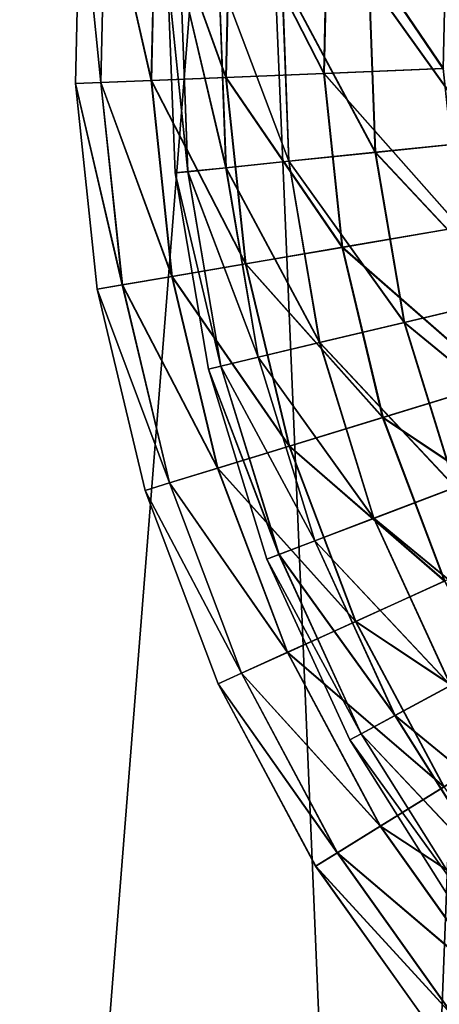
# Model space of a CAD drawing. Header units: millimetres. Extents: x -221 to 238, y -218 to 203.
# Tile 343 of 546: x 76 to 97, y -72 to -23. Entities that reach past the tile are written whole.
import ezdxf

# ---------------------------------------------------------------- set-up
doc = ezdxf.new("R2010")
doc.units = ezdxf.units.MM
doc.header["$LTSCALE"] = 25.4
doc.layers.get('0').update_dxf_attribs({"true_color": 0xff5454})

# ---------------------------------------------------------------- blocks, each defined once
blk = doc.blocks.new('KARO-V-10303.STL#1')
at = {"color": 250, "true_color": 0x262626}
mesh = blk.add_polyface(dxfattribs=at)
corners = [(-197.361, -32.381, 1739.558), (-197.458, 31.784, 1739.558), (-200, -0.302, 1739.558), (-189.803, 63.047, 1739.558), (-189.611, -63.62, 1739.558), (-177.232, 92.677, 1739.558), (-176.95, -93.212, 1739.558), (-160.07, 119.907, 1739.558), (-159.707, -120.39, 1739.558), (-138.763, 144.031, 1739.558), (-138.327, -144.45, 1739.558), (-113.862, 164.425, 1739.558), (-113.364, -164.768, 1739.558), (-86.012, 180.56, 1739.558), (-85.465, -180.82, 1739.558), (-55.934, 192.019, 1739.558), (-55.353, -192.188, 1739.558), (-24.407, 198.505, 1739.558), (-23.807, -198.578, 1739.558), (7.751, 199.85, 1739.558), (8.355, -199.825, 1739.558), (39.709, 196.018, 1739.558), (40.301, -195.897, 1739.558), (70.638, 187.11, 1739.558), (71.204, -186.896, 1739.558), (99.738, 173.356, 1739.558), (100.262, -173.054, 1739.558), (126.255, 155.112, 1739.558), (126.723, -154.73, 1739.558), (149.501, 132.851, 1739.558), (149.902, -132.398, 1739.558), (168.876, 107.149, 1739.558), (169.199, -106.637, 1739.558), (183.877, 78.671, 1739.558), (184.114, -78.115, 1739.558), (194.116, 48.157, 1739.558), (194.26, -47.57, 1739.558), (199.327, 16.395, 1739.558), (199.376, -15.792, 1739.558)]
mesh.append_faces([[corners[k] for k in face] for face in [(0, 1, 2), (37, 36, 38)]], dxfattribs={"vtx0": -1, "color": 250})
mesh.append_faces([[corners[k] for k in face] for face in [(1, 0, 3), (3, 4, 5), (5, 6, 7), (7, 8, 9), (9, 10, 11), (11, 12, 13), (13, 14, 15), (15, 16, 17), (17, 18, 19), (19, 20, 21), (21, 22, 23), (23, 24, 25), (25, 26, 27), (27, 28, 29), (29, 30, 31), (31, 32, 33), (33, 34, 35), (35, 36, 37)]], dxfattribs={"vtx0": -1, "vtx1": -1, "color": 250})
mesh.append_faces([[corners[k] for k in face] for face in [(3, 0, 4), (5, 4, 6), (7, 6, 8), (9, 8, 10), (11, 10, 12), (13, 12, 14), (15, 14, 16), (17, 16, 18), (19, 18, 20), (21, 20, 22), (23, 22, 24), (25, 24, 26), (27, 26, 28), (29, 28, 30), (31, 30, 32), (33, 32, 34), (35, 34, 36)]], dxfattribs={"vtx0": -1, "vtx2": -1, "color": 250})
mesh = blk.add_polyface(dxfattribs=at)
corners = [(-197.458, 31.784, 1738.758), (-197.361, -32.381, 1738.758), (-200, -0.302, 1738.758), (-189.803, 63.047, 1738.758), (-189.611, -63.62, 1738.758), (-177.232, 92.677, 1738.758), (-176.95, -93.212, 1738.758), (-160.07, 119.907, 1738.758), (-159.707, -120.39, 1738.758), (-138.763, 144.031, 1738.758), (-138.327, -144.45, 1738.758), (-113.862, 164.425, 1738.758), (-113.364, -164.768, 1738.758), (-86.012, 180.56, 1738.758), (-85.465, -180.82, 1738.758), (-55.934, 192.019, 1738.758), (-55.353, -192.188, 1738.758), (-24.407, 198.505, 1738.758), (-23.807, -198.578, 1738.758), (7.751, 199.85, 1738.758), (8.355, -199.825, 1738.758), (39.709, 196.018, 1738.758), (40.301, -195.897, 1738.758), (70.638, 187.11, 1738.758), (71.204, -186.896, 1738.758), (99.738, 173.356, 1738.758), (100.262, -173.054, 1738.758), (126.255, 155.112, 1738.758), (126.723, -154.73, 1738.758), (149.501, 132.851, 1738.758), (149.902, -132.398, 1738.758), (168.876, 107.149, 1738.758), (169.199, -106.637, 1738.758), (183.877, 78.671, 1738.758), (184.114, -78.115, 1738.758), (194.116, 48.157, 1738.758), (194.26, -47.57, 1738.758), (199.327, 16.395, 1738.758), (199.376, -15.792, 1738.758)]
mesh.append_faces([[corners[k] for k in face] for face in [(0, 1, 2), (36, 37, 38)]], dxfattribs={"vtx0": -1, "color": 250})
mesh.append_faces([[corners[k] for k in face] for face in [(1, 3, 4), (4, 5, 6), (6, 7, 8), (8, 9, 10), (10, 11, 12), (12, 13, 14), (14, 15, 16), (16, 17, 18), (18, 19, 20), (20, 21, 22), (22, 23, 24), (24, 25, 26), (26, 27, 28), (28, 29, 30), (30, 31, 32), (32, 33, 34), (34, 35, 36)]], dxfattribs={"vtx0": -1, "vtx1": -1, "color": 250})
mesh.append_faces([[corners[k] for k in face] for face in [(1, 0, 3), (4, 3, 5), (6, 5, 7), (8, 7, 9), (10, 9, 11), (12, 11, 13), (14, 13, 15), (16, 15, 17), (18, 17, 19), (20, 19, 21), (22, 21, 23), (24, 23, 25), (26, 25, 27), (28, 27, 29), (30, 29, 31), (32, 31, 33), (34, 33, 35), (36, 35, 37)]], dxfattribs={"vtx0": -1, "vtx2": -1, "color": 250})
mesh = blk.add_polyface(dxfattribs=at)
corners = [(-173.759, 20.803, 1739.558), (-171.405, -35.291, 1739.558), (-174.846, -7.339, 1739.558), (-168.172, 48.407, 1739.558), (-163.524, -62.33, 1739.558), (-158.229, 74.756, 1739.558), (-151.408, -87.754, 1739.558), (-144.188, 99.17, 1739.558), (-135.37, -110.905, 1739.558), (-126.413, 121.015, 1739.558), (-115.827, -131.183, 1739.558), (-105.364, 139.726, 1739.558), (-93.284, -148.065, 1739.558), (-81.586, 154.818, 1739.558), (-68.325, -161.111, 1739.558), (-55.695, 165.901, 1739.558), (-41.596, -169.985, 1739.558), (-28.361, 172.687, 1739.558), (-13.79, -174.456, 1739.558), (-0.293, 175, 1739.558), (14.374, -174.409, 1739.558), (27.783, 172.781, 1739.558), (42.165, -169.844, 1739.558), (55.139, 166.086, 1739.558), (68.864, -160.881, 1739.558), (81.067, 155.091, 1739.558), (93.779, -147.752, 1739.558), (104.896, 140.078, 1739.558), (116.266, -130.795, 1739.558), (126.007, 121.438, 1739.558), (135.741, -110.451, 1739.558), (143.856, 99.652, 1739.558), (151.701, -87.246, 1739.558), (157.978, 75.286, 1739.558), (163.731, -61.782, 1739.558), (168.009, 48.969, 1739.558), (171.522, -34.717, 1739.558), (173.689, 21.385, 1739.558), (174.87, -6.754, 1739.558)]
mesh.append_faces([[corners[k] for k in face] for face in [(0, 1, 2), (36, 37, 38)]], dxfattribs={"vtx0": -1, "color": 250})
mesh.append_faces([[corners[k] for k in face] for face in [(1, 3, 4), (4, 5, 6), (6, 7, 8), (8, 9, 10), (10, 11, 12), (12, 13, 14), (14, 15, 16), (16, 17, 18), (18, 19, 20), (20, 21, 22), (22, 23, 24), (24, 25, 26), (26, 27, 28), (28, 29, 30), (30, 31, 32), (32, 33, 34), (34, 35, 36)]], dxfattribs={"vtx0": -1, "vtx1": -1, "color": 250})
mesh.append_faces([[corners[k] for k in face] for face in [(1, 0, 3), (4, 3, 5), (6, 5, 7), (8, 7, 9), (10, 9, 11), (12, 11, 13), (14, 13, 15), (16, 15, 17), (18, 17, 19), (20, 19, 21), (22, 21, 23), (24, 23, 25), (26, 25, 27), (28, 27, 29), (30, 29, 31), (32, 31, 33), (34, 33, 35), (36, 35, 37)]], dxfattribs={"vtx0": -1, "vtx2": -1, "color": 250})
mesh = blk.add_polyface(dxfattribs=at)
corners = [(-171.405, -35.291, 1759.558), (-173.759, 20.803, 1759.558), (-174.846, -7.339, 1759.558), (-168.172, 48.407, 1759.558), (-163.524, -62.33, 1759.558), (-158.229, 74.756, 1759.558), (-151.408, -87.754, 1759.558), (-144.188, 99.17, 1759.558), (-135.37, -110.905, 1759.558), (-126.413, 121.015, 1759.558), (-115.827, -131.183, 1759.558), (-105.364, 139.726, 1759.558), (-93.284, -148.065, 1759.558), (-81.586, 154.818, 1759.558), (-68.325, -161.111, 1759.558), (-55.695, 165.901, 1759.558), (-41.596, -169.985, 1759.558), (-28.361, 172.687, 1759.558), (-13.79, -174.456, 1759.558), (-0.293, 175, 1759.558), (14.374, -174.409, 1759.558), (27.783, 172.781, 1759.558), (42.165, -169.844, 1759.558), (55.139, 166.086, 1759.558), (68.864, -160.881, 1759.558), (81.067, 155.091, 1759.558), (93.779, -147.752, 1759.558), (104.896, 140.078, 1759.558), (116.266, -130.795, 1759.558), (126.007, 121.438, 1759.558), (135.741, -110.451, 1759.558), (143.856, 99.652, 1759.558), (151.701, -87.246, 1759.558), (157.978, 75.286, 1759.558), (163.731, -61.782, 1759.558), (168.009, 48.969, 1759.558), (171.522, -34.717, 1759.558), (173.689, 21.385, 1759.558), (174.87, -6.754, 1759.558)]
mesh.append_faces([[corners[k] for k in face] for face in [(0, 1, 2), (37, 36, 38)]], dxfattribs={"vtx0": -1, "color": 250})
mesh.append_faces([[corners[k] for k in face] for face in [(1, 0, 3), (3, 4, 5), (5, 6, 7), (7, 8, 9), (9, 10, 11), (11, 12, 13), (13, 14, 15), (15, 16, 17), (17, 18, 19), (19, 20, 21), (21, 22, 23), (23, 24, 25), (25, 26, 27), (27, 28, 29), (29, 30, 31), (31, 32, 33), (33, 34, 35), (35, 36, 37)]], dxfattribs={"vtx0": -1, "vtx1": -1, "color": 250})
mesh.append_faces([[corners[k] for k in face] for face in [(3, 0, 4), (5, 4, 6), (7, 6, 8), (9, 8, 10), (11, 10, 12), (13, 12, 14), (15, 14, 16), (17, 16, 18), (19, 18, 20), (21, 20, 22), (23, 22, 24), (25, 24, 26), (27, 26, 28), (29, 28, 30), (31, 30, 32), (33, 32, 34), (35, 34, 36)]], dxfattribs={"vtx0": -1, "vtx2": -1, "color": 250})
at = {"color": 7, "true_color": 0xffffff}
mesh = blk.add_polyface(dxfattribs=at)
corners = [(78.583, -26.178, 464.02), (78.814, -15.95, 453.972), (78.581, -26.178, 453.972), (78.816, -15.95, 464.02)]
mesh.append_faces([[corners[k] for k in face] for face in [(0, 1, 2), (1, 0, 3)]], dxfattribs={"vtx0": -1, "color": 7})
mesh = blk.add_polyface(dxfattribs=at)
corners = [(78.814, -15.95, 453.972), (79.837, -26.126, 444.003), (78.581, -26.178, 453.972), (80.066, -16.059, 444.003)]
mesh.append_faces([[corners[k] for k in face] for face in [(0, 1, 2), (1, 0, 3)]], dxfattribs={"vtx0": -1, "color": 7})
mesh = blk.add_polyface(dxfattribs=at)
corners = [(79.844, -26.126, 473.988), (78.816, -15.95, 464.02), (78.583, -26.178, 464.02), (80.073, -16.06, 473.988)]
mesh.append_faces([[corners[k] for k in face] for face in [(0, 1, 2), (1, 0, 3)]], dxfattribs={"vtx0": -1, "color": 7})
mesh = blk.add_polyface(dxfattribs=at)
corners = [(80.066, -16.059, 444.003), (82.332, -26.023, 434.27), (79.837, -26.126, 444.003), (82.554, -16.276, 434.27)]
mesh.append_faces([[corners[k] for k in face] for face in [(0, 1, 2), (1, 0, 3)]], dxfattribs={"vtx0": -1, "color": 7})
mesh = blk.add_polyface(dxfattribs=at)
corners = [(82.343, -26.023, 483.72), (80.073, -16.06, 473.988), (79.844, -26.126, 473.988), (82.565, -16.277, 483.72)]
mesh.append_faces([[corners[k] for k in face] for face in [(0, 1, 2), (1, 0, 3)]], dxfattribs={"vtx0": -1, "color": 7})
mesh = blk.add_polyface(dxfattribs=at)
corners = [(82.554, -16.276, 434.27), (86.026, -25.87, 424.927), (82.332, -26.023, 434.27), (86.237, -16.597, 424.927)]
mesh.append_faces([[corners[k] for k in face] for face in [(0, 1, 2), (1, 0, 3)]], dxfattribs={"vtx0": -1, "color": 7})
mesh = blk.add_polyface(dxfattribs=at)
corners = [(86.042, -25.87, 493.061), (82.565, -16.277, 483.72), (82.343, -26.023, 483.72), (86.253, -16.598, 493.061)]
mesh.append_faces([[corners[k] for k in face] for face in [(0, 1, 2), (1, 0, 3)]], dxfattribs={"vtx0": -1, "color": 7})
mesh = blk.add_polyface(dxfattribs=at)
corners = [(86.237, -16.597, 424.927), (90.861, -25.671, 416.121), (86.026, -25.87, 424.927), (91.058, -17.017, 416.121)]
mesh.append_faces([[corners[k] for k in face] for face in [(0, 1, 2), (1, 0, 3)]], dxfattribs={"vtx0": -1, "color": 7})
mesh = blk.add_polyface(dxfattribs=at)
corners = [(90.881, -25.67, 501.865), (86.253, -16.598, 493.061), (86.042, -25.87, 493.061), (91.078, -17.018, 501.865)]
mesh.append_faces([[corners[k] for k in face] for face in [(0, 1, 2), (1, 0, 3)]], dxfattribs={"vtx0": -1, "color": 7})
mesh = blk.add_polyface(dxfattribs=at)
corners = [(91.058, -17.017, 416.121), (96.761, -25.426, 407.992), (90.861, -25.671, 416.121), (96.941, -17.529, 407.992)]
mesh.append_faces([[corners[k] for k in face] for face in [(0, 1, 2), (1, 0, 3)]], dxfattribs={"vtx0": -1, "color": 7})
mesh = blk.add_polyface(dxfattribs=at)
corners = [(96.784, -25.426, 509.992), (91.078, -17.018, 501.865), (90.881, -25.67, 501.865), (96.964, -17.531, 509.992)]
mesh.append_faces([[corners[k] for k in face] for face in [(0, 1, 2), (1, 0, 3)]], dxfattribs={"vtx0": -1, "color": 7})
mesh = blk.add_polyface(dxfattribs=at)
corners = [(83.142, -20.763, 458.871), (84.139, -30.534, 468.871), (83.509, -30.599, 458.871), (83.775, -20.781, 468.871)]
mesh.append_faces([[corners[k] for k in face] for face in [(0, 1, 2), (1, 0, 3)]], dxfattribs={"vtx0": -1, "color": 7})
mesh = blk.add_polyface(dxfattribs=at)
corners = [(84.143, -30.533, 448.872), (83.142, -20.763, 458.871), (83.509, -30.599, 458.871), (83.779, -20.781, 448.872)]
mesh.append_faces([[corners[k] for k in face] for face in [(0, 1, 2), (1, 0, 3)]], dxfattribs={"vtx0": -1, "color": 7})
mesh = blk.add_polyface(dxfattribs=at)
corners = [(83.775, -20.781, 468.871), (86.023, -30.339, 478.71), (84.139, -30.534, 468.871), (85.668, -20.834, 478.71)]
mesh.append_faces([[corners[k] for k in face] for face in [(0, 1, 2), (1, 0, 3)]], dxfattribs={"vtx0": -1, "color": 7})
mesh = blk.add_polyface(dxfattribs=at)
corners = [(86.032, -30.339, 439.033), (83.779, -20.781, 448.872), (84.143, -30.533, 448.872), (85.677, -20.835, 439.033)]
mesh.append_faces([[corners[k] for k in face] for face in [(0, 1, 2), (1, 0, 3)]], dxfattribs={"vtx0": -1, "color": 7})
mesh = blk.add_polyface(dxfattribs=at)
corners = [(85.668, -20.834, 478.71), (89.131, -30.019, 488.231), (86.023, -30.339, 478.71), (88.791, -20.922, 488.231)]
mesh.append_faces([[corners[k] for k in face] for face in [(0, 1, 2), (1, 0, 3)]], dxfattribs={"vtx0": -1, "color": 7})
mesh = blk.add_polyface(dxfattribs=at)
corners = [(89.143, -30.018, 429.515), (85.677, -20.835, 439.033), (86.032, -30.339, 439.033), (88.804, -20.923, 429.515)]
mesh.append_faces([[corners[k] for k in face] for face in [(0, 1, 2), (1, 0, 3)]], dxfattribs={"vtx0": -1, "color": 7})
mesh = blk.add_polyface(dxfattribs=at)
corners = [(88.791, -20.922, 488.231), (93.412, -29.577, 497.279), (89.131, -30.019, 488.231), (93.093, -21.043, 497.279)]
mesh.append_faces([[corners[k] for k in face] for face in [(0, 1, 2), (1, 0, 3)]], dxfattribs={"vtx0": -1, "color": 7})
mesh = blk.add_polyface(dxfattribs=at)
corners = [(93.428, -29.576, 420.468), (88.804, -20.923, 429.515), (89.143, -30.018, 429.515), (93.11, -21.044, 420.468)]
mesh.append_faces([[corners[k] for k in face] for face in [(0, 1, 2), (1, 0, 3)]], dxfattribs={"vtx0": -1, "color": 7})
mesh = blk.add_polyface(dxfattribs=at)
corners = [(93.093, -21.043, 497.279), (98.798, -29.022, 505.71), (93.412, -29.577, 497.279), (98.506, -21.195, 505.71)]
mesh.append_faces([[corners[k] for k in face] for face in [(0, 1, 2), (1, 0, 3)]], dxfattribs={"vtx0": -1, "color": 7})
mesh = blk.add_polyface(dxfattribs=at)
corners = [(98.818, -29.02, 412.04), (93.11, -21.044, 420.468), (93.428, -29.576, 420.468), (98.526, -21.196, 412.04)]
mesh.append_faces([[corners[k] for k in face] for face in [(0, 1, 2), (1, 0, 3)]], dxfattribs={"vtx0": -1, "color": 7})
mesh = blk.add_polyface(dxfattribs=at)
corners = [(86.026, -25.87, 424.927), (91.772, -34.279, 416.121), (87.002, -35.095, 424.927), (90.861, -25.671, 416.121)]
mesh.append_faces([[corners[k] for k in face] for face in [(0, 1, 2), (1, 0, 3)]], dxfattribs={"vtx0": -1, "color": 7})
mesh = blk.add_polyface(dxfattribs=at)
corners = [(91.792, -34.275, 501.865), (86.042, -25.87, 493.061), (87.018, -35.093, 493.061), (90.881, -25.67, 501.865)]
mesh.append_faces([[corners[k] for k in face] for face in [(0, 1, 2), (1, 0, 3)]], dxfattribs={"vtx0": -1, "color": 7})
mesh = blk.add_polyface(dxfattribs=at)
corners = [(90.861, -25.671, 416.121), (97.592, -33.282, 407.992), (91.772, -34.279, 416.121), (96.761, -25.426, 407.992)]
mesh.append_faces([[corners[k] for k in face] for face in [(0, 1, 2), (1, 0, 3)]], dxfattribs={"vtx0": -1, "color": 7})
mesh = blk.add_polyface(dxfattribs=at)
corners = [(97.616, -33.278, 509.992), (90.881, -25.67, 501.865), (91.792, -34.275, 501.865), (96.784, -25.426, 509.992)]
mesh.append_faces([[corners[k] for k in face] for face in [(0, 1, 2), (1, 0, 3)]], dxfattribs={"vtx0": -1, "color": 7})
mesh = blk.add_polyface(dxfattribs=at)
corners = [(78.581, -26.178, 453.972), (80.897, -36.141, 444.003), (79.658, -36.353, 453.972), (79.837, -26.126, 444.003)]
mesh.append_faces([[corners[k] for k in face] for face in [(0, 1, 2), (1, 0, 3)]], dxfattribs={"vtx0": -1, "color": 7})
mesh = blk.add_polyface(dxfattribs=at)
corners = [(79.66, -36.352, 464.02), (78.581, -26.178, 453.972), (79.658, -36.353, 453.972), (78.583, -26.178, 464.02)]
mesh.append_faces([[corners[k] for k in face] for face in [(0, 1, 2), (1, 0, 3)]], dxfattribs={"vtx0": -1, "color": 7})
mesh = blk.add_polyface(dxfattribs=at)
corners = [(80.904, -36.139, 473.988), (78.583, -26.178, 464.02), (79.66, -36.352, 464.02), (79.844, -26.126, 473.988)]
mesh.append_faces([[corners[k] for k in face] for face in [(0, 1, 2), (1, 0, 3)]], dxfattribs={"vtx0": -1, "color": 7})
mesh = blk.add_polyface(dxfattribs=at)
corners = [(79.837, -26.126, 444.003), (83.358, -35.719, 434.27), (80.897, -36.141, 444.003), (82.332, -26.023, 434.27)]
mesh.append_faces([[corners[k] for k in face] for face in [(0, 1, 2), (1, 0, 3)]], dxfattribs={"vtx0": -1, "color": 7})
mesh = blk.add_polyface(dxfattribs=at)
corners = [(83.369, -35.717, 483.72), (79.844, -26.126, 473.988), (80.904, -36.139, 473.988), (82.343, -26.023, 483.72)]
mesh.append_faces([[corners[k] for k in face] for face in [(0, 1, 2), (1, 0, 3)]], dxfattribs={"vtx0": -1, "color": 7})
mesh = blk.add_polyface(dxfattribs=at)
corners = [(82.332, -26.023, 434.27), (87.002, -35.095, 424.927), (83.358, -35.719, 434.27), (86.026, -25.87, 424.927)]
mesh.append_faces([[corners[k] for k in face] for face in [(0, 1, 2), (1, 0, 3)]], dxfattribs={"vtx0": -1, "color": 7})
mesh = blk.add_polyface(dxfattribs=at)
corners = [(87.018, -35.093, 493.061), (82.343, -26.023, 483.72), (83.369, -35.717, 483.72), (86.042, -25.87, 493.061)]
mesh.append_faces([[corners[k] for k in face] for face in [(0, 1, 2), (1, 0, 3)]], dxfattribs={"vtx0": -1, "color": 7})
mesh = blk.add_polyface(dxfattribs=at)
corners = [(93.412, -29.577, 497.279), (100.11, -36.743, 505.71), (94.842, -37.997, 497.279), (98.798, -29.022, 505.71)]
mesh.append_faces([[corners[k] for k in face] for face in [(0, 1, 2), (1, 0, 3)]], dxfattribs={"vtx0": -1, "color": 7})
mesh = blk.add_polyface(dxfattribs=at)
corners = [(100.129, -36.738, 412.04), (93.428, -29.576, 420.468), (94.858, -37.993, 420.468), (98.818, -29.02, 412.04)]
mesh.append_faces([[corners[k] for k in face] for face in [(0, 1, 2), (1, 0, 3)]], dxfattribs={"vtx0": -1, "color": 7})
mesh = blk.add_polyface(dxfattribs=at)
corners = [(89.131, -30.019, 488.231), (94.842, -37.997, 497.279), (90.655, -38.994, 488.231), (93.412, -29.577, 497.279)]
mesh.append_faces([[corners[k] for k in face] for face in [(0, 1, 2), (1, 0, 3)]], dxfattribs={"vtx0": -1, "color": 7})
mesh = blk.add_polyface(dxfattribs=at)
corners = [(94.858, -37.993, 420.468), (89.143, -30.018, 429.515), (90.667, -38.991, 429.515), (93.428, -29.576, 420.468)]
mesh.append_faces([[corners[k] for k in face] for face in [(0, 1, 2), (1, 0, 3)]], dxfattribs={"vtx0": -1, "color": 7})
mesh = blk.add_polyface(dxfattribs=at)
corners = [(86.023, -30.339, 478.71), (90.655, -38.994, 488.231), (87.616, -39.717, 478.71), (89.131, -30.019, 488.231)]
mesh.append_faces([[corners[k] for k in face] for face in [(0, 1, 2), (1, 0, 3)]], dxfattribs={"vtx0": -1, "color": 7})
mesh = blk.add_polyface(dxfattribs=at)
corners = [(90.667, -38.991, 429.515), (86.032, -30.339, 439.033), (87.624, -39.715, 439.033), (89.143, -30.018, 429.515)]
mesh.append_faces([[corners[k] for k in face] for face in [(0, 1, 2), (1, 0, 3)]], dxfattribs={"vtx0": -1, "color": 7})
mesh = blk.add_polyface(dxfattribs=at)
corners = [(85.777, -40.155, 448.872), (83.509, -30.599, 458.871), (85.157, -40.302, 458.871), (84.143, -30.533, 448.872)]
mesh.append_faces([[corners[k] for k in face] for face in [(0, 1, 2), (1, 0, 3)]], dxfattribs={"vtx0": -1, "color": 7})
mesh = blk.add_polyface(dxfattribs=at)
corners = [(83.509, -30.599, 458.871), (85.773, -40.156, 468.871), (85.157, -40.302, 458.871), (84.139, -30.534, 468.871)]
mesh.append_faces([[corners[k] for k in face] for face in [(0, 1, 2), (1, 0, 3)]], dxfattribs={"vtx0": -1, "color": 7})
mesh = blk.add_polyface(dxfattribs=at)
corners = [(84.139, -30.534, 468.871), (87.616, -39.717, 478.71), (85.773, -40.156, 468.871), (86.023, -30.339, 478.71)]
mesh.append_faces([[corners[k] for k in face] for face in [(0, 1, 2), (1, 0, 3)]], dxfattribs={"vtx0": -1, "color": 7})
mesh = blk.add_polyface(dxfattribs=at)
corners = [(87.624, -39.715, 439.033), (84.143, -30.533, 448.872), (85.777, -40.155, 448.872), (86.032, -30.339, 439.033)]
mesh.append_faces([[corners[k] for k in face] for face in [(0, 1, 2), (1, 0, 3)]], dxfattribs={"vtx0": -1, "color": 7})
mesh = blk.add_polyface(dxfattribs=at)
corners = [(91.772, -34.279, 416.121), (99.421, -40.967, 407.992), (93.776, -42.7, 416.121), (97.592, -33.282, 407.992)]
mesh.append_faces([[corners[k] for k in face] for face in [(0, 1, 2), (1, 0, 3)]], dxfattribs={"vtx0": -1, "color": 7})
mesh = blk.add_polyface(dxfattribs=at)
corners = [(99.444, -40.96, 509.992), (91.792, -34.275, 501.865), (93.796, -42.694, 501.865), (97.616, -33.278, 509.992)]
mesh.append_faces([[corners[k] for k in face] for face in [(0, 1, 2), (1, 0, 3)]], dxfattribs={"vtx0": -1, "color": 7})
mesh = blk.add_polyface(dxfattribs=at)
corners = [(87.002, -35.095, 424.927), (93.776, -42.7, 416.121), (89.15, -44.119, 424.927), (91.772, -34.279, 416.121)]
mesh.append_faces([[corners[k] for k in face] for face in [(0, 1, 2), (1, 0, 3)]], dxfattribs={"vtx0": -1, "color": 7})
mesh = blk.add_polyface(dxfattribs=at)
corners = [(93.796, -42.694, 501.865), (87.018, -35.093, 493.061), (89.165, -44.115, 493.061), (91.792, -34.275, 501.865)]
mesh.append_faces([[corners[k] for k in face] for face in [(0, 1, 2), (1, 0, 3)]], dxfattribs={"vtx0": -1, "color": 7})
mesh = blk.add_polyface(dxfattribs=at)
corners = [(83.358, -35.719, 434.27), (89.15, -44.119, 424.927), (85.616, -45.204, 434.27), (87.002, -35.095, 424.927)]
mesh.append_faces([[corners[k] for k in face] for face in [(0, 1, 2), (1, 0, 3)]], dxfattribs={"vtx0": -1, "color": 7})
mesh = blk.add_polyface(dxfattribs=at)
corners = [(89.165, -44.115, 493.061), (83.369, -35.717, 483.72), (85.627, -45.201, 483.72), (87.018, -35.093, 493.061)]
mesh.append_faces([[corners[k] for k in face] for face in [(0, 1, 2), (1, 0, 3)]], dxfattribs={"vtx0": -1, "color": 7})
mesh = blk.add_polyface(dxfattribs=at)
corners = [(80.897, -36.141, 444.003), (85.616, -45.204, 434.27), (83.229, -45.937, 444.003), (83.358, -35.719, 434.27)]
mesh.append_faces([[corners[k] for k in face] for face in [(0, 1, 2), (1, 0, 3)]], dxfattribs={"vtx0": -1, "color": 7})
mesh = blk.add_polyface(dxfattribs=at)
corners = [(85.627, -45.201, 483.72), (80.904, -36.139, 473.988), (83.235, -45.935, 473.988), (83.369, -35.717, 483.72)]
mesh.append_faces([[corners[k] for k in face] for face in [(0, 1, 2), (1, 0, 3)]], dxfattribs={"vtx0": -1, "color": 7})
mesh = blk.add_polyface(dxfattribs=at)
corners = [(79.658, -36.353, 453.972), (83.229, -45.937, 444.003), (82.027, -46.306, 453.972), (80.897, -36.141, 444.003)]
mesh.append_faces([[corners[k] for k in face] for face in [(0, 1, 2), (1, 0, 3)]], dxfattribs={"vtx0": -1, "color": 7})
mesh = blk.add_polyface(dxfattribs=at)
corners = [(82.029, -46.305, 464.02), (79.658, -36.353, 453.972), (82.027, -46.306, 453.972), (79.66, -36.352, 464.02)]
mesh.append_faces([[corners[k] for k in face] for face in [(0, 1, 2), (1, 0, 3)]], dxfattribs={"vtx0": -1, "color": 7})
mesh = blk.add_polyface(dxfattribs=at)
corners = [(83.235, -45.935, 473.988), (79.66, -36.352, 464.02), (82.029, -46.305, 464.02), (80.904, -36.139, 473.988)]
mesh.append_faces([[corners[k] for k in face] for face in [(0, 1, 2), (1, 0, 3)]], dxfattribs={"vtx0": -1, "color": 7})
mesh = blk.add_polyface(dxfattribs=at)
corners = [(94.842, -37.997, 497.279), (102.418, -44.227, 505.71), (97.359, -46.158, 497.279), (100.11, -36.743, 505.71)]
mesh.append_faces([[corners[k] for k in face] for face in [(0, 1, 2), (1, 0, 3)]], dxfattribs={"vtx0": -1, "color": 7})
mesh = blk.add_polyface(dxfattribs=at)
corners = [(102.436, -44.22, 412.04), (94.858, -37.993, 420.468), (97.374, -46.152, 420.468), (100.129, -36.738, 412.04)]
mesh.append_faces([[corners[k] for k in face] for face in [(0, 1, 2), (1, 0, 3)]], dxfattribs={"vtx0": -1, "color": 7})
mesh = blk.add_polyface(dxfattribs=at)
corners = [(90.655, -38.994, 488.231), (97.359, -46.158, 497.279), (93.338, -47.692, 488.231), (94.842, -37.997, 497.279)]
mesh.append_faces([[corners[k] for k in face] for face in [(0, 1, 2), (1, 0, 3)]], dxfattribs={"vtx0": -1, "color": 7})
mesh = blk.add_polyface(dxfattribs=at)
corners = [(97.374, -46.152, 420.468), (90.667, -38.991, 429.515), (93.349, -47.688, 429.515), (94.858, -37.993, 420.468)]
mesh.append_faces([[corners[k] for k in face] for face in [(0, 1, 2), (1, 0, 3)]], dxfattribs={"vtx0": -1, "color": 7})
mesh = blk.add_polyface(dxfattribs=at)
corners = [(87.616, -39.717, 478.71), (93.338, -47.692, 488.231), (90.419, -48.806, 478.71), (90.655, -38.994, 488.231)]
mesh.append_faces([[corners[k] for k in face] for face in [(0, 1, 2), (1, 0, 3)]], dxfattribs={"vtx0": -1, "color": 7})
mesh = blk.add_polyface(dxfattribs=at)
corners = [(93.349, -47.688, 429.515), (87.624, -39.715, 439.033), (90.427, -48.803, 439.033), (90.667, -38.991, 429.515)]
mesh.append_faces([[corners[k] for k in face] for face in [(0, 1, 2), (1, 0, 3)]], dxfattribs={"vtx0": -1, "color": 7})
mesh = blk.add_polyface(dxfattribs=at)
corners = [(85.773, -40.156, 468.871), (90.419, -48.806, 478.71), (88.649, -49.482, 468.871), (87.616, -39.717, 478.71)]
mesh.append_faces([[corners[k] for k in face] for face in [(0, 1, 2), (1, 0, 3)]], dxfattribs={"vtx0": -1, "color": 7})
mesh = blk.add_polyface(dxfattribs=at)
corners = [(90.427, -48.803, 439.033), (85.777, -40.155, 448.872), (88.653, -49.48, 448.872), (87.624, -39.715, 439.033)]
mesh.append_faces([[corners[k] for k in face] for face in [(0, 1, 2), (1, 0, 3)]], dxfattribs={"vtx0": -1, "color": 7})
mesh = blk.add_polyface(dxfattribs=at)
corners = [(88.653, -49.48, 448.872), (85.157, -40.302, 458.871), (88.058, -49.707, 458.871), (85.777, -40.155, 448.872)]
mesh.append_faces([[corners[k] for k in face] for face in [(0, 1, 2), (1, 0, 3)]], dxfattribs={"vtx0": -1, "color": 7})
mesh = blk.add_polyface(dxfattribs=at)
corners = [(85.157, -40.302, 458.871), (88.649, -49.482, 468.871), (88.058, -49.707, 458.871), (85.773, -40.156, 468.871)]
mesh.append_faces([[corners[k] for k in face] for face in [(0, 1, 2), (1, 0, 3)]], dxfattribs={"vtx0": -1, "color": 7})
mesh = blk.add_polyface(dxfattribs=at)
corners = [(93.776, -42.7, 416.121), (102.218, -48.355, 407.992), (96.841, -50.795, 416.121), (99.421, -40.967, 407.992)]
mesh.append_faces([[corners[k] for k in face] for face in [(0, 1, 2), (1, 0, 3)]], dxfattribs={"vtx0": -1, "color": 7})
mesh = blk.add_polyface(dxfattribs=at)
corners = [(102.24, -48.345, 509.992), (93.796, -42.694, 501.865), (96.859, -50.787, 501.865), (99.444, -40.96, 509.992)]
mesh.append_faces([[corners[k] for k in face] for face in [(0, 1, 2), (1, 0, 3)]], dxfattribs={"vtx0": -1, "color": 7})
mesh = blk.add_polyface(dxfattribs=at)
corners = [(89.15, -44.119, 424.927), (96.841, -50.795, 416.121), (92.435, -52.795, 424.927), (93.776, -42.7, 416.121)]
mesh.append_faces([[corners[k] for k in face] for face in [(0, 1, 2), (1, 0, 3)]], dxfattribs={"vtx0": -1, "color": 7})
mesh = blk.add_polyface(dxfattribs=at)
corners = [(96.859, -50.787, 501.865), (89.165, -44.115, 493.061), (92.449, -52.788, 493.061), (93.796, -42.694, 501.865)]
mesh.append_faces([[corners[k] for k in face] for face in [(0, 1, 2), (1, 0, 3)]], dxfattribs={"vtx0": -1, "color": 7})
mesh = blk.add_polyface(dxfattribs=at)
corners = [(85.616, -45.204, 434.27), (92.435, -52.795, 424.927), (89.068, -54.323, 434.27), (89.15, -44.119, 424.927)]
mesh.append_faces([[corners[k] for k in face] for face in [(0, 1, 2), (1, 0, 3)]], dxfattribs={"vtx0": -1, "color": 7})
mesh = blk.add_polyface(dxfattribs=at)
corners = [(92.449, -52.788, 493.061), (85.627, -45.201, 483.72), (89.078, -54.318, 483.72), (89.165, -44.115, 493.061)]
mesh.append_faces([[corners[k] for k in face] for face in [(0, 1, 2), (1, 0, 3)]], dxfattribs={"vtx0": -1, "color": 7})
mesh = blk.add_polyface(dxfattribs=at)
corners = [(83.229, -45.937, 444.003), (89.068, -54.323, 434.27), (86.794, -55.355, 444.003), (85.616, -45.204, 434.27)]
mesh.append_faces([[corners[k] for k in face] for face in [(0, 1, 2), (1, 0, 3)]], dxfattribs={"vtx0": -1, "color": 7})
mesh = blk.add_polyface(dxfattribs=at)
corners = [(89.078, -54.318, 483.72), (83.235, -45.935, 473.988), (86.8, -55.352, 473.988), (85.627, -45.201, 483.72)]
mesh.append_faces([[corners[k] for k in face] for face in [(0, 1, 2), (1, 0, 3)]], dxfattribs={"vtx0": -1, "color": 7})
mesh = blk.add_polyface(dxfattribs=at)
corners = [(82.027, -46.306, 453.972), (86.794, -55.355, 444.003), (85.649, -55.874, 453.972), (83.229, -45.937, 444.003)]
mesh.append_faces([[corners[k] for k in face] for face in [(0, 1, 2), (1, 0, 3)]], dxfattribs={"vtx0": -1, "color": 7})
mesh = blk.add_polyface(dxfattribs=at)
corners = [(86.8, -55.352, 473.988), (82.029, -46.305, 464.02), (85.651, -55.873, 464.02), (83.235, -45.935, 473.988)]
mesh.append_faces([[corners[k] for k in face] for face in [(0, 1, 2), (1, 0, 3)]], dxfattribs={"vtx0": -1, "color": 7})
mesh = blk.add_polyface(dxfattribs=at)
corners = [(93.338, -47.692, 488.231), (100.919, -53.92, 497.279), (97.133, -55.967, 488.231), (97.359, -46.158, 497.279)]
mesh.append_faces([[corners[k] for k in face] for face in [(0, 1, 2), (1, 0, 3)]], dxfattribs={"vtx0": -1, "color": 7})
mesh = blk.add_polyface(dxfattribs=at)
corners = [(100.933, -53.913, 420.468), (93.349, -47.688, 429.515), (97.144, -55.961, 429.515), (97.374, -46.152, 420.468)]
mesh.append_faces([[corners[k] for k in face] for face in [(0, 1, 2), (1, 0, 3)]], dxfattribs={"vtx0": -1, "color": 7})
mesh = blk.add_polyface(dxfattribs=at)
corners = [(85.651, -55.873, 464.02), (82.027, -46.306, 453.972), (85.649, -55.874, 453.972), (82.029, -46.305, 464.02)]
mesh.append_faces([[corners[k] for k in face] for face in [(0, 1, 2), (1, 0, 3)]], dxfattribs={"vtx0": -1, "color": 7})
mesh = blk.add_polyface(dxfattribs=at)
corners = [(90.419, -48.806, 478.71), (97.133, -55.967, 488.231), (94.384, -57.452, 478.71), (93.338, -47.692, 488.231)]
mesh.append_faces([[corners[k] for k in face] for face in [(0, 1, 2), (1, 0, 3)]], dxfattribs={"vtx0": -1, "color": 7})
mesh = blk.add_polyface(dxfattribs=at)
corners = [(97.144, -55.961, 429.515), (90.427, -48.803, 439.033), (94.392, -57.448, 439.033), (93.349, -47.688, 429.515)]
mesh.append_faces([[corners[k] for k in face] for face in [(0, 1, 2), (1, 0, 3)]], dxfattribs={"vtx0": -1, "color": 7})
mesh = blk.add_polyface(dxfattribs=at)
corners = [(88.649, -49.482, 468.871), (94.384, -57.452, 478.71), (92.718, -58.353, 468.871), (90.419, -48.806, 478.71)]
mesh.append_faces([[corners[k] for k in face] for face in [(0, 1, 2), (1, 0, 3)]], dxfattribs={"vtx0": -1, "color": 7})
mesh = blk.add_polyface(dxfattribs=at)
corners = [(94.392, -57.448, 439.033), (88.653, -49.48, 448.872), (92.722, -58.351, 448.872), (90.427, -48.803, 439.033)]
mesh.append_faces([[corners[k] for k in face] for face in [(0, 1, 2), (1, 0, 3)]], dxfattribs={"vtx0": -1, "color": 7})
mesh = blk.add_polyface(dxfattribs=at)
corners = [(92.722, -58.351, 448.872), (88.058, -49.707, 458.871), (92.161, -58.654, 458.871), (88.653, -49.48, 448.872)]
mesh.append_faces([[corners[k] for k in face] for face in [(0, 1, 2), (1, 0, 3)]], dxfattribs={"vtx0": -1, "color": 7})
mesh = blk.add_polyface(dxfattribs=at)
corners = [(88.058, -49.707, 458.871), (92.718, -58.353, 468.871), (92.161, -58.654, 458.871), (88.649, -49.482, 468.871)]
mesh.append_faces([[corners[k] for k in face] for face in [(0, 1, 2), (1, 0, 3)]], dxfattribs={"vtx0": -1, "color": 7})
mesh = blk.add_polyface(dxfattribs=at)
corners = [(92.435, -52.795, 424.927), (100.916, -58.432, 416.121), (96.801, -60.979, 424.927), (96.841, -50.795, 416.121)]
mesh.append_faces([[corners[k] for k in face] for face in [(0, 1, 2), (1, 0, 3)]], dxfattribs={"vtx0": -1, "color": 7})
mesh = blk.add_polyface(dxfattribs=at)
corners = [(100.933, -58.422, 501.865), (92.449, -52.788, 493.061), (96.815, -60.971, 493.061), (96.859, -50.787, 501.865)]
mesh.append_faces([[corners[k] for k in face] for face in [(0, 1, 2), (1, 0, 3)]], dxfattribs={"vtx0": -1, "color": 7})
mesh = blk.add_polyface(dxfattribs=at)
corners = [(89.068, -54.323, 434.27), (96.801, -60.979, 424.927), (93.658, -62.925, 434.27), (92.435, -52.795, 424.927)]
mesh.append_faces([[corners[k] for k in face] for face in [(0, 1, 2), (1, 0, 3)]], dxfattribs={"vtx0": -1, "color": 7})
mesh = blk.add_polyface(dxfattribs=at)
corners = [(96.815, -60.971, 493.061), (89.078, -54.318, 483.72), (93.667, -62.919, 483.72), (92.449, -52.788, 493.061)]
mesh.append_faces([[corners[k] for k in face] for face in [(0, 1, 2), (1, 0, 3)]], dxfattribs={"vtx0": -1, "color": 7})
mesh = blk.add_polyface(dxfattribs=at)
corners = [(86.794, -55.355, 444.003), (93.658, -62.925, 434.27), (91.534, -64.239, 444.003), (89.068, -54.323, 434.27)]
mesh.append_faces([[corners[k] for k in face] for face in [(0, 1, 2), (1, 0, 3)]], dxfattribs={"vtx0": -1, "color": 7})
mesh = blk.add_polyface(dxfattribs=at)
corners = [(93.667, -62.919, 483.72), (86.8, -55.352, 473.988), (91.54, -64.235, 473.988), (89.078, -54.318, 483.72)]
mesh.append_faces([[corners[k] for k in face] for face in [(0, 1, 2), (1, 0, 3)]], dxfattribs={"vtx0": -1, "color": 7})
mesh = blk.add_polyface(dxfattribs=at)
corners = [(85.649, -55.874, 453.972), (91.534, -64.239, 444.003), (90.465, -64.901, 453.972), (86.794, -55.355, 444.003)]
mesh.append_faces([[corners[k] for k in face] for face in [(0, 1, 2), (1, 0, 3)]], dxfattribs={"vtx0": -1, "color": 7})
mesh = blk.add_polyface(dxfattribs=at)
corners = [(91.54, -64.235, 473.988), (85.651, -55.873, 464.02), (90.467, -64.9, 464.02), (86.8, -55.352, 473.988)]
mesh.append_faces([[corners[k] for k in face] for face in [(0, 1, 2), (1, 0, 3)]], dxfattribs={"vtx0": -1, "color": 7})
mesh = blk.add_polyface(dxfattribs=at)
corners = [(90.467, -64.9, 464.02), (85.649, -55.874, 453.972), (90.465, -64.901, 453.972), (85.651, -55.873, 464.02)]
mesh.append_faces([[corners[k] for k in face] for face in [(0, 1, 2), (1, 0, 3)]], dxfattribs={"vtx0": -1, "color": 7})
mesh = blk.add_polyface(dxfattribs=at)
corners = [(94.384, -57.452, 478.71), (101.975, -63.675, 488.231), (99.444, -65.506, 478.71), (97.133, -55.967, 488.231)]
mesh.append_faces([[corners[k] for k in face] for face in [(0, 1, 2), (1, 0, 3)]], dxfattribs={"vtx0": -1, "color": 7})
mesh = blk.add_polyface(dxfattribs=at)
corners = [(101.985, -63.668, 429.515), (94.392, -57.448, 439.033), (99.451, -65.501, 439.033), (97.144, -55.961, 429.515)]
mesh.append_faces([[corners[k] for k in face] for face in [(0, 1, 2), (1, 0, 3)]], dxfattribs={"vtx0": -1, "color": 7})
mesh = blk.add_polyface(dxfattribs=at)
corners = [(92.718, -58.353, 468.871), (99.444, -65.506, 478.71), (97.91, -66.617, 468.871), (94.384, -57.452, 478.71)]
mesh.append_faces([[corners[k] for k in face] for face in [(0, 1, 2), (1, 0, 3)]], dxfattribs={"vtx0": -1, "color": 7})
mesh = blk.add_polyface(dxfattribs=at)
corners = [(99.451, -65.501, 439.033), (92.722, -58.351, 448.872), (97.913, -66.614, 448.872), (94.392, -57.448, 439.033)]
mesh.append_faces([[corners[k] for k in face] for face in [(0, 1, 2), (1, 0, 3)]], dxfattribs={"vtx0": -1, "color": 7})
mesh = blk.add_polyface(dxfattribs=at)
corners = [(97.913, -66.614, 448.872), (92.161, -58.654, 458.871), (97.397, -66.988, 458.871), (92.722, -58.351, 448.872)]
mesh.append_faces([[corners[k] for k in face] for face in [(0, 1, 2), (1, 0, 3)]], dxfattribs={"vtx0": -1, "color": 7})
mesh = blk.add_polyface(dxfattribs=at)
corners = [(92.161, -58.654, 458.871), (97.91, -66.617, 468.871), (97.397, -66.988, 458.871), (92.718, -58.353, 468.871)]
mesh.append_faces([[corners[k] for k in face] for face in [(0, 1, 2), (1, 0, 3)]], dxfattribs={"vtx0": -1, "color": 7})
mesh = blk.add_polyface(dxfattribs=at)
corners = [(93.658, -62.925, 434.27), (102.179, -68.538, 424.927), (99.31, -70.87, 434.27), (96.801, -60.979, 424.927)]
mesh.append_faces([[corners[k] for k in face] for face in [(0, 1, 2), (1, 0, 3)]], dxfattribs={"vtx0": -1, "color": 7})
mesh = blk.add_polyface(dxfattribs=at)
corners = [(102.191, -68.528, 493.061), (93.667, -62.919, 483.72), (99.319, -70.862, 483.72), (96.815, -60.971, 493.061)]
mesh.append_faces([[corners[k] for k in face] for face in [(0, 1, 2), (1, 0, 3)]], dxfattribs={"vtx0": -1, "color": 7})
mesh = blk.add_polyface(dxfattribs=at)
corners = [(91.534, -64.239, 444.003), (99.31, -70.87, 434.27), (97.372, -72.445, 444.003), (93.658, -62.925, 434.27)]
mesh.append_faces([[corners[k] for k in face] for face in [(0, 1, 2), (1, 0, 3)]], dxfattribs={"vtx0": -1, "color": 7})
mesh = blk.add_polyface(dxfattribs=at)
corners = [(99.319, -70.862, 483.72), (91.54, -64.235, 473.988), (97.378, -72.44, 473.988), (93.667, -62.919, 483.72)]
mesh.append_faces([[corners[k] for k in face] for face in [(0, 1, 2), (1, 0, 3)]], dxfattribs={"vtx0": -1, "color": 7})
mesh = blk.add_polyface(dxfattribs=at)
corners = [(90.465, -64.901, 453.972), (97.372, -72.445, 444.003), (96.396, -73.237, 453.972), (91.534, -64.239, 444.003)]
mesh.append_faces([[corners[k] for k in face] for face in [(0, 1, 2), (1, 0, 3)]], dxfattribs={"vtx0": -1, "color": 7})
mesh = blk.add_polyface(dxfattribs=at)
corners = [(97.378, -72.44, 473.988), (90.467, -64.9, 464.02), (96.398, -73.236, 464.02), (91.54, -64.235, 473.988)]
mesh.append_faces([[corners[k] for k in face] for face in [(0, 1, 2), (1, 0, 3)]], dxfattribs={"vtx0": -1, "color": 7})
mesh = blk.add_polyface(dxfattribs=at)
corners = [(96.398, -73.236, 464.02), (90.465, -64.901, 453.972), (96.396, -73.237, 453.972), (90.467, -64.9, 464.02)]
mesh.append_faces([[corners[k] for k in face] for face in [(0, 1, 2), (1, 0, 3)]], dxfattribs={"vtx0": -1, "color": 7})

msp = doc.modelspace()

# ---------------------------------------------------------------- block references
at = {"color": 0}
msp.add_blockref('KARO-V-10303.STL#1', (0, 0), dxfattribs=at)

doc.saveas('drawing.dxf')
